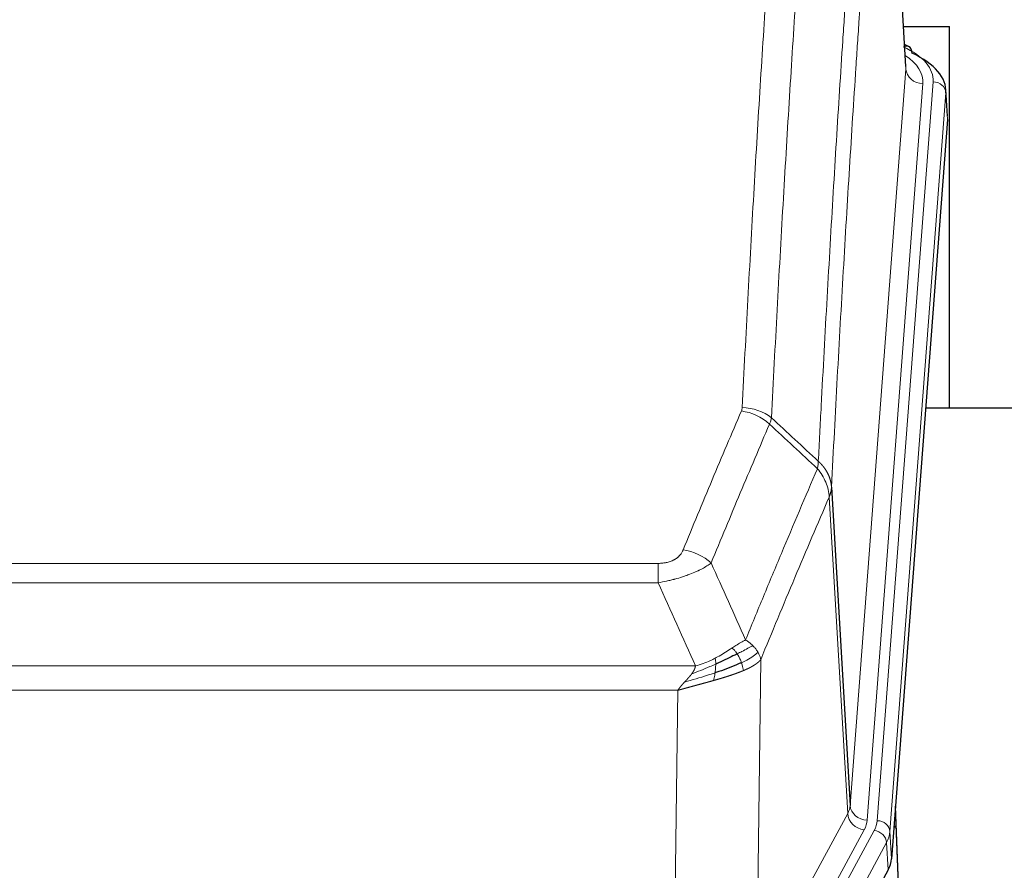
# Model space of a CAD drawing. Header units: inches. Extents: x 0 to 23760, y -13 to 16800.
# Tile 264 of 270: x 20177 to 20408, y 13908 to 14108. Entities that reach past the tile are written whole.
import ezdxf

# ---------------------------------------------------------------- set-up
doc = ezdxf.new("R2010")
doc.units = ezdxf.units.IN
doc.layers.add('1', color=7, linetype='Continuous', true_color=0xffffff)

msp = doc.modelspace()

# ---------------------------------------------------------------- linework, layer by layer
at = {"layer": '1', "color": 2, "linetype": 'Continuous', "lineweight": 25}
for p, q in [((20384.534, 14097.061), (20379.153, 14185.851)), ((20383.912, 14106.456), (20394.766, 14106.456)), ((20394.766, 14016.881), (20394.766, 14106.456)), ((20385.166, 14101.768), (20384.222, 14102.204)), ((20394.294, 14085.428), (20393.913, 14091.71)), ((20394.288, 14084.645), (20381.17, 13911.191)), ((20467.106, 14016.88), (20389.163, 14016.88)), ((20367.087, 13998.389), (20371.463, 13923.713)), ((20385.864, 13822.934), (20382.107, 13923.572)), ((20382.187, 13919.179), (20385.875, 13820.397)), ((20380.386, 13908.614), (20358.131, 13867.399))]:
    msp.add_line(p, q, dxfattribs=at)
at = {"layer": '1', "color": 110, "linetype": 'Continuous', "lineweight": 13}
for p, q in [((20384.53, 14096.486), (20379.282, 14183.075)), ((20371.463, 13923.713), (20384.53, 14096.486)), ((20377.803, 13920.134), (20390.913, 14093.494)), ((20388.522, 14093.059), (20375.455, 13920.286)), ((20393.907, 14090.924), (20380.797, 13917.564)), ((20394.288, 14084.645), (20393.907, 14090.924)), ((20370.882, 13921.803), (20366.53, 13996.055)), ((20121.095, 13980.508), (20326.437, 13980.508)), ((20326.437, 13975.945), (20326.437, 13980.508)), ((20326.437, 13975.945), (20121.095, 13975.945)), ((20350.488, 13957.911), (20349.53, 13882.26)), ((20112.363, 13956.465), (20335.169, 13956.465)), ((20331.056, 13950.721), (20116.476, 13950.721)), ((20330.087, 13874.225), (20331.056, 13950.721)), ((20349.53, 13882.26), (20370.882, 13921.803)), ((20353.406, 13878.452), (20374.758, 13917.995)), ((20354.931, 13876.777), (20377.105, 13917.843)), ((20380.797, 13917.564), (20381.17, 13911.191)), ((20380.012, 13914.986), (20357.838, 13873.921)), ((20380.386, 13908.614), (20380.012, 13914.986))]:
    msp.add_line(p, q, dxfattribs=at)
for centre, major_axis, ratio, start_param, end_param in [((20366.894, 14093.868), (24.034, 0.016), 0.461198, 6.2480186, 7.0671317), ((20383.908, 14099.044), (1.258, 2.724), 0.6272114, 6.2831797, 6.7581181), ((20364.502, 14093.433), (24.034, 0.016), 0.461198, 6.2480186, 6.8801307), ((20388.522, 14096.607), (3.989, -0.302), 0.8864705, 3.2608937, 4.7793301), ((20390.913, 14090.833), (2.991, -0.226), 0.8864705, 0.119301, 1.6377375), ((20345.945, 14007.968), (-9.188, 3.948), 0.8056434, 4.2999866, 5.045624), ((20346.133, 14008.76), (-9.987, 0.512), 0.8285973, 3.9974013, 4.7548106), ((20332.284, 13975.506), (9.245, -3.812), 0.7933159, 1.14397, 1.886928), ((20351.437, 13924.224), (-20.038, 0.241), 0.4621297, 2.903225, 3.1123764), ((20375.455, 13923.834), (3.989, -0.302), 0.8864705, 3.2608937, 4.7793301), ((20382.187, 13917.026), (-0.214, 6.443), 0.0117452, 5.0526437, 5.774114), ((20374.758, 13921.543), (3.52, -1.9), 0.8606628, 3.6289862, 5.1474227), ((20351.437, 13920.676), (-24.033, 0.005), 0.4611335, 2.8976848, 3.1068362), ((20353.784, 13920.524), (-24.033, 0.005), 0.4611335, 2.8976848, 3.1068362), ((20377.803, 13917.473), (2.991, -0.226), 0.8864705, 0.119301, 1.6377375), ((20379.188, 13919.088), (2.998, 0.112), 0.4302668, 5.7021495, 6.2671208), ((20377.105, 13915.181), (2.64, -1.425), 0.8606628, 0.4873936, 2.00583), ((20353.784, 13917.863), (27.028, 0.171), 0.4605352, 6.0362132, 6.2453646)]:
    msp.add_ellipse(centre, major_axis=major_axis, ratio=ratio, start_param=start_param, end_param=end_param, dxfattribs=at)
at = {"layer": '1', "color": 2, "linetype": 'Continuous', "lineweight": 25}
for centre, major_axis, ratio, start_param, end_param in [((20383.908, 14099.044), (1.258, 2.724), 0.6272114, 5.3993548, 6.2831797), ((20366.894, 14091.207), (27.03, 0.194), 0.4633579, 6.2451225, 7.0642357), ((20354.15, 13911.63), (-27.037, 0.006), 0.4611335, 2.8976848, 3.1068362)]:
    msp.add_ellipse(centre, major_axis=major_axis, ratio=ratio, start_param=start_param, end_param=end_param, dxfattribs=at)
at = {"layer": '1', "color": 110, "linetype": 'Continuous', "lineweight": 13}
for points, knots in [([(20346.133, 14017.049), (20346.571, 14025.628), (20347.461, 14042.547), (20348.382, 14058.989), (20349.084, 14071.142), (20349.32, 14075.163), (20349.795, 14083.146), (20350.035, 14087.107), (20350.761, 14098.902), (20351.252, 14106.644), (20351.875, 14116.168), (20352, 14118.066), (20352.252, 14121.844), (20352.63, 14127.488), (20353.013, 14133.063), (20353.783, 14144.117), (20354.826, 14158.606), (20356.433, 14179.591), (20357.534, 14193.081), (20358.091, 14199.701)], [0, 0, 0, 0, 0.125, 0.25, 0.25, 0.3125, 0.3125, 0.375, 0.375, 0.5, 0.5, 0.53125, 0.53125, 0.5625, 0.625, 0.625, 0.75, 0.875, 1, 1, 1, 1]), ([(20364.975, 14197.111), (20364.416, 14190.499), (20363.314, 14177.024), (20361.705, 14156.064), (20360.661, 14141.592), (20359.889, 14130.55), (20359.506, 14124.982), (20359.127, 14119.345), (20358.876, 14115.57), (20358.75, 14113.676), (20358.126, 14104.162), (20357.634, 14096.43), (20356.908, 14084.648), (20356.668, 14080.691), (20356.191, 14072.718), (20355.955, 14068.702), (20355.252, 14056.563), (20354.33, 14040.14), (20353.439, 14023.242), (20353, 14014.673)], [0, 0, 0, 0, 0.125, 0.25, 0.375, 0.375, 0.4375, 0.46875, 0.46875, 0.5, 0.5, 0.625, 0.625, 0.6875, 0.6875, 0.75, 0.75, 0.875, 1, 1, 1, 1]), ([(20363.997, 14004.451), (20364.053, 14005.541), (20364.109, 14006.629), (20364.221, 14008.802), (20364.389, 14012.055), (20364.785, 14019.605), (20365.129, 14026.007), (20365.822, 14038.717), (20366.762, 14055.414), (20368.22, 14079.716), (20369.225, 14095.42), (20369.799, 14104.114), (20369.863, 14105.078), (20369.991, 14107.002), (20370.183, 14109.882), (20370.635, 14116.561), (20371.026, 14122.213), (20371.355, 14126.884), (20371.42, 14127.816), (20371.552, 14129.676), (20371.751, 14132.46), (20372.216, 14138.914), (20372.619, 14144.372), (20373.43, 14155.191), (20374.527, 14169.356), (20375.655, 14183), (20376.226, 14189.691)], [0, 0, 0, 0, 0.015625, 0.015625, 0.03125, 0.0625, 0.125, 0.125, 0.25, 0.375, 0.5, 0.5, 0.515625, 0.515625, 0.53125, 0.5625, 0.625, 0.625, 0.640625, 0.640625, 0.65625, 0.6875, 0.75, 0.75, 0.875, 1, 1, 1, 1]), ([(20379.282, 14183.075), (20378.712, 14176.402), (20377.587, 14162.796), (20376.493, 14148.672), (20375.684, 14137.884), (20375.282, 14132.441), (20374.818, 14126.006), (20374.621, 14123.23), (20374.489, 14121.375), (20374.424, 14120.446), (20374.096, 14115.789), (20373.705, 14110.153), (20373.255, 14103.495), (20373.063, 14100.623), (20372.936, 14098.705), (20372.872, 14097.743), (20372.3, 14089.075), (20371.298, 14073.418), (20369.844, 14049.192), (20368.437, 14024.224), (20367.531, 14007.083), (20367.087, 13998.389)], [0, 0, 0, 0, 0.125, 0.25, 0.25, 0.3125, 0.34375, 0.359375, 0.359375, 0.375, 0.375, 0.4375, 0.46875, 0.484375, 0.484375, 0.5, 0.5, 0.625, 0.75, 0.875, 1, 1, 1, 1]), ([(20332.284, 13983.662), (20333.418, 13986.424), (20334.553, 13989.174), (20336.826, 13994.651), (20337.963, 13997.379), (20341.379, 14005.527), (20343.66, 14010.914), (20345.945, 14016.254)], [0, 0, 0, 0, 0.25, 0.25, 0.5, 0.5, 1, 1, 1, 1]), ([(20346.133, 14017.049), (20346.126, 14016.915), (20346.107, 14016.782), (20346.045, 14016.517), (20346.001, 14016.385), (20345.945, 14016.254)], [0, 0, 0, 0, 0.5, 0.5, 1, 1, 1, 1]), ([(20352.542, 14013.168), (20350.253, 14007.831), (20347.97, 14002.45), (20344.55, 13994.309), (20343.411, 13991.584), (20341.136, 13986.111), (20340, 13983.363), (20338.864, 13980.605)], [0, 0, 0, 0, 0.5, 0.5, 0.75, 0.75, 1, 1, 1, 1]), ([(20363.997, 14004.451), (20363.976, 14004.187), (20363.961, 14003.9), (20363.903, 14003.31), (20363.86, 14003.008), (20363.785, 14002.714)], [0, 0, 0, 0, 0.5, 0.5, 1, 1, 1, 1]), ([(20363.997, 14004.451), (20364.01, 14004.439), (20364.035, 14004.417), (20364.073, 14004.382), (20364.111, 14004.347), (20364.15, 14004.312), (20364.188, 14004.276), (20364.226, 14004.24), (20364.265, 14004.203), (20364.303, 14004.166), (20364.342, 14004.128), (20364.381, 14004.09), (20364.42, 14004.051), (20364.459, 14004.012), (20364.498, 14003.972), (20364.537, 14003.932), (20364.576, 14003.892), (20364.615, 14003.85), (20364.654, 14003.809), (20364.693, 14003.767), (20364.733, 14003.724), (20364.772, 14003.681), (20364.811, 14003.638), (20364.85, 14003.594), (20364.89, 14003.549), (20364.929, 14003.504), (20364.968, 14003.458), (20365.007, 14003.412), (20365.046, 14003.366), (20365.085, 14003.318), (20365.124, 14003.271), (20365.163, 14003.222), (20365.202, 14003.174), (20365.24, 14003.124), (20365.279, 14003.075), (20365.317, 14003.024), (20365.356, 14002.973), (20365.394, 14002.922), (20365.432, 14002.87), (20365.47, 14002.818), (20365.508, 14002.765), (20365.546, 14002.711), (20365.583, 14002.657), (20365.62, 14002.602), (20365.658, 14002.547), (20365.694, 14002.491), (20365.731, 14002.435), (20365.768, 14002.378), (20365.804, 14002.32), (20365.84, 14002.262), (20365.875, 14002.204), (20365.911, 14002.144), (20365.946, 14002.085), (20365.981, 14002.025), (20366.016, 14001.964), (20366.05, 14001.902), (20366.084, 14001.84), (20366.117, 14001.778), (20366.151, 14001.715), (20366.186, 14001.647), (20366.223, 14001.574), (20366.261, 14001.496), (20366.299, 14001.418), (20366.335, 14001.339), (20366.371, 14001.261), (20366.406, 14001.182), (20366.441, 14001.103), (20366.474, 14001.023), (20366.507, 14000.944), (20366.538, 14000.864), (20366.569, 14000.784), (20366.599, 14000.703), (20366.628, 14000.623), (20366.657, 14000.542), (20366.684, 14000.461), (20366.711, 14000.38), (20366.737, 14000.298), (20366.761, 14000.217), (20366.785, 14000.135), (20366.809, 14000.053), (20366.831, 13999.971), (20366.852, 13999.889), (20366.873, 13999.806), (20366.892, 13999.724), (20366.911, 13999.641), (20366.929, 13999.558), (20366.946, 13999.475), (20366.962, 13999.392), (20366.978, 13999.309), (20366.992, 13999.226), (20367.005, 13999.143), (20367.018, 13999.059), (20367.03, 13998.976), (20367.041, 13998.892), (20367.051, 13998.808), (20367.06, 13998.725), (20367.068, 13998.641), (20367.075, 13998.557), (20367.081, 13998.473), (20367.085, 13998.417), (20367.087, 13998.389)], [0, 0, 0, 0, 0.0069372, 0.0139334, 0.0209887, 0.028103, 0.0352764, 0.0425088, 0.0498003, 0.0571509, 0.0645605, 0.0720292, 0.0795569, 0.0871437, 0.0947896, 0.1024945, 0.1102584, 0.1180815, 0.1259636, 0.1339048, 0.141905, 0.1499643, 0.1580827, 0.1662601, 0.1744966, 0.1827922, 0.1911468, 0.1995605, 0.2080333, 0.2165651, 0.225156, 0.233806, 0.2425151, 0.2512832, 0.2601104, 0.2689967, 0.277942, 0.2869465, 0.29601, 0.3051325, 0.3143142, 0.3235549, 0.3328547, 0.3422136, 0.3516315, 0.3611085, 0.3706446, 0.3802398, 0.3898941, 0.3996074, 0.4093798, 0.4192113, 0.4291019, 0.4390515, 0.4490602, 0.459128, 0.4692549, 0.4794409, 0.4896859, 0.4999901, 0.5124905, 0.524991, 0.5374914, 0.5499918, 0.5624922, 0.5749926, 0.587493, 0.5999934, 0.6124937, 0.6249941, 0.6374944, 0.6499948, 0.6624951, 0.6749954, 0.6874957, 0.699996, 0.7124963, 0.7249966, 0.7374968, 0.7499971, 0.7624973, 0.7749976, 0.7874978, 0.799998, 0.8124982, 0.8249984, 0.8374986, 0.8499988, 0.8624989, 0.8749991, 0.8874992, 0.8999993, 0.9124995, 0.9249996, 0.9374997, 0.9499998, 0.9624998, 0.9749999, 0.9875, 1, 1, 1, 1]), ([(20346.931, 13962.557), (20348.329, 13965.972), (20349.729, 13969.369), (20352.531, 13976.131), (20353.934, 13979.495), (20358.147, 13989.534), (20360.963, 13996.158), (20363.785, 14002.714)], [0, 0, 0, 0, 0.25, 0.25, 0.5, 0.5, 1, 1, 1, 1]), ([(20363.785, 14002.714), (20364.194, 14002.231), (20364.567, 14001.72), (20365.225, 14000.656), (20365.511, 14000.103), (20365.982, 13998.972), (20366.168, 13998.393), (20366.431, 13997.226), (20366.509, 13996.639), (20366.53, 13996.055)], [0, 0, 0, 0, 0.25, 0.25, 0.5, 0.5, 0.75, 0.75, 1, 1, 1, 1]), ([(20367.087, 13998.389), (20367.086, 13998.382), (20367.085, 13998.356), (20367.081, 13998.299), (20367.075, 13998.208), (20367.063, 13998.081), (20367.044, 13997.919), (20367.016, 13997.722), (20366.974, 13997.489), (20366.93, 13997.29), (20366.891, 13997.136), (20366.866, 13997.04), (20366.84, 13996.947), (20366.813, 13996.855), (20366.786, 13996.765), (20366.758, 13996.678), (20366.73, 13996.593), (20366.701, 13996.51), (20366.673, 13996.429), (20366.644, 13996.35), (20366.616, 13996.273), (20366.587, 13996.199), (20366.559, 13996.127), (20366.54, 13996.079), (20366.53, 13996.055)], [0, 0, 0, 0, 0.0092499, 0.0337179, 0.073404, 0.128308, 0.1984299, 0.2837694, 0.3843264, 0.5001005, 0.5424888, 0.5838484, 0.6241794, 0.6634821, 0.7017567, 0.7390032, 0.7752221, 0.8104134, 0.8445775, 0.8777146, 0.909825, 0.9409091, 0.9709673, 1, 1, 1, 1]), ([(20366.53, 13996.055), (20363.845, 13989.823), (20361.165, 13983.528), (20357.154, 13973.991), (20355.819, 13970.797), (20353.151, 13964.377), (20351.819, 13961.152), (20350.488, 13957.911)], [0, 0, 0, 0, 0.5, 0.5, 0.75, 0.75, 1, 1, 1, 1]), ([(20332.284, 13983.662), (20332.263, 13983.611), (20332.241, 13983.56), (20332.195, 13983.458), (20332.171, 13983.407), (20332.095, 13983.256), (20332.041, 13983.156), (20331.923, 13982.959), (20331.86, 13982.861), (20331.723, 13982.668), (20331.65, 13982.573), (20331.492, 13982.385), (20331.408, 13982.292), (20331.273, 13982.156), (20331.227, 13982.111), (20331.13, 13982.021), (20331.08, 13981.977), (20330.927, 13981.846), (20330.819, 13981.761), (20330.591, 13981.598), (20330.471, 13981.52), (20330.281, 13981.406), (20330.184, 13981.351), (20330.083, 13981.298), (20330.015, 13981.263), (20329.98, 13981.245), (20329.806, 13981.16), (20329.662, 13981.096), (20329.215, 13980.919), (20328.898, 13980.82), (20328.478, 13980.72), (20328.392, 13980.702), (20328.219, 13980.667), (20328.133, 13980.651), (20327.871, 13980.607), (20327.695, 13980.583), (20327.34, 13980.545), (20327.161, 13980.531), (20326.801, 13980.513), (20326.62, 13980.508), (20326.437, 13980.508)], [0, 0, 0, 0, 0.03125, 0.03125, 0.0625, 0.0625, 0.125, 0.125, 0.1875, 0.1875, 0.25, 0.25, 0.3125, 0.3125, 0.34375, 0.34375, 0.375, 0.375, 0.4375, 0.4375, 0.5, 0.5, 0.53125, 0.546875, 0.546875, 0.5625, 0.5625, 0.625, 0.625, 0.75, 0.75, 0.78125, 0.78125, 0.8125, 0.8125, 0.875, 0.875, 0.9375, 0.9375, 1, 1, 1, 1]), ([(20338.864, 13980.605), (20338.567, 13980.372), (20338.24, 13980.141), (20337.527, 13979.683), (20337.141, 13979.457), (20336.512, 13979.12), (20336.241, 13978.981), (20335.955, 13978.842), (20335.84, 13978.787), (20335.782, 13978.759), (20335.607, 13978.677), (20335.488, 13978.622), (20334.886, 13978.351), (20334.376, 13978.14), (20333.704, 13977.885), (20333.568, 13977.834), (20333.361, 13977.759), (20333.291, 13977.734), (20333.152, 13977.684), (20333.082, 13977.659), (20332.729, 13977.536), (20332.442, 13977.44), (20331.566, 13977.159), (20330.962, 13976.981), (20330.258, 13976.792), (20330.179, 13976.771), (20330.022, 13976.73), (20329.943, 13976.709), (20329.705, 13976.648), (20329.545, 13976.608), (20329.066, 13976.491), (20328.743, 13976.416), (20327.768, 13976.199), (20327.107, 13976.066), (20326.437, 13975.945)], [0, 0, 0, 0, 0.125, 0.125, 0.25, 0.25, 0.3125, 0.328125, 0.328125, 0.34375, 0.34375, 0.375, 0.375, 0.5, 0.5, 0.53125, 0.53125, 0.546875, 0.546875, 0.5625, 0.5625, 0.625, 0.625, 0.75, 0.75, 0.765625, 0.765625, 0.78125, 0.78125, 0.8125, 0.8125, 0.875, 0.875, 1, 1, 1, 1]), ([(20346.931, 13962.557), (20346.238, 13962.229), (20345.472, 13961.764), (20344.345, 13961.043), (20344.055, 13960.855), (20343.756, 13960.661)], [0, 0, 0, 0, 0.75, 0.75, 1, 1, 1, 1]), ([(20348.638, 13961.212), (20348.516, 13961.336), (20348.388, 13961.457), (20348.055, 13961.753), (20347.844, 13961.924), (20347.403, 13962.252), (20347.172, 13962.408), (20346.931, 13962.557)], [0, 0, 0, 0, 0.25, 0.25, 0.625, 0.625, 1, 1, 1, 1]), ([(20343.756, 13960.661), (20343.606, 13960.564), (20343.455, 13960.466), (20342.841, 13960.069), (20342.361, 13959.762), (20341.367, 13959.148), (20340.852, 13958.841), (20340.145, 13958.447), (20339.967, 13958.349), (20339.787, 13958.253)], [0, 0, 0, 0, 0.125, 0.125, 0.5, 0.5, 0.875, 0.875, 1, 1, 1, 1]), ([(20344.98, 13959.281), (20344.882, 13959.436), (20344.78, 13959.584), (20344.523, 13959.928), (20344.366, 13960.112), (20344.055, 13960.428), (20343.902, 13960.559), (20343.756, 13960.661)], [0, 0, 0, 0, 0.25, 0.25, 0.625, 0.625, 1, 1, 1, 1]), ([(20348.638, 13961.212), (20347.94, 13960.829), (20347.069, 13960.357), (20345.708, 13959.651), (20345.352, 13959.469), (20344.98, 13959.281)], [0, 0, 0, 0, 0.75, 0.75, 1, 1, 1, 1]), ([(20349.849, 13959.624), (20349.236, 13959.04), (20348.341, 13958.431), (20346.811, 13957.616), (20346.401, 13957.412), (20345.966, 13957.208)], [0, 0, 0, 0, 0.75, 0.75, 1, 1, 1, 1]), ([(20349.849, 13959.624), (20349.81, 13959.693), (20349.769, 13959.763), (20349.602, 13960.039), (20349.463, 13960.242), (20349.159, 13960.64), (20348.995, 13960.835), (20348.76, 13961.088), (20348.7, 13961.15), (20348.638, 13961.212)], [0, 0, 0, 0, 0.125, 0.125, 0.5, 0.5, 0.875, 0.875, 1, 1, 1, 1]), ([(20350.488, 13957.911), (20350.404, 13958.344), (20350.262, 13958.778), (20349.999, 13959.344), (20349.927, 13959.484), (20349.849, 13959.624)], [0, 0, 0, 0, 0.75, 0.75, 1, 1, 1, 1]), ([(20339.787, 13958.253), (20339.426, 13958.062), (20339.059, 13957.876), (20337.565, 13957.173), (20336.389, 13956.731), (20335.169, 13956.465)], [0, 0, 0, 0, 0.25, 0.25, 1, 1, 1, 1]), ([(20339.937, 13956.884), (20339.938, 13957.039), (20339.937, 13957.187), (20339.923, 13957.53), (20339.907, 13957.714), (20339.859, 13958.027), (20339.827, 13958.156), (20339.787, 13958.253)], [0, 0, 0, 0, 0.25, 0.25, 0.625, 0.625, 1, 1, 1, 1]), ([(20345.966, 13957.208), (20345.935, 13957.296), (20345.903, 13957.385), (20345.768, 13957.743), (20345.655, 13958.013), (20345.406, 13958.542), (20345.27, 13958.8), (20345.078, 13959.124), (20345.03, 13959.204), (20344.98, 13959.281)], [0, 0, 0, 0, 0.125, 0.125, 0.5, 0.5, 0.875, 0.875, 1, 1, 1, 1]), ([(20346.456, 13955.362), (20346.385, 13955.723), (20346.285, 13956.182), (20346.084, 13956.857), (20346.028, 13957.031), (20345.966, 13957.208)], [0, 0, 0, 0, 0.75, 0.75, 1, 1, 1, 1]), ([(20350.488, 13957.911), (20350.482, 13957.904), (20350.47, 13957.889), (20350.452, 13957.868), (20350.434, 13957.846), (20350.415, 13957.825), (20350.397, 13957.804), (20350.378, 13957.783), (20350.359, 13957.762), (20350.34, 13957.741), (20350.321, 13957.72), (20350.301, 13957.699), (20350.282, 13957.678), (20350.262, 13957.658), (20350.242, 13957.637), (20350.222, 13957.617), (20350.202, 13957.596), (20350.181, 13957.576), (20350.161, 13957.556), (20350.14, 13957.536), (20350.119, 13957.516), (20350.098, 13957.496), (20350.077, 13957.476), (20350.056, 13957.456), (20350.035, 13957.436), (20350.013, 13957.417), (20349.991, 13957.397), (20349.97, 13957.378), (20349.948, 13957.359), (20349.926, 13957.339), (20349.904, 13957.32), (20349.882, 13957.301), (20349.859, 13957.282), (20349.837, 13957.263), (20349.814, 13957.244), (20349.792, 13957.226), (20349.769, 13957.207), (20349.746, 13957.188), (20349.723, 13957.17), (20349.7, 13957.151), (20349.677, 13957.133), (20349.654, 13957.115), (20349.63, 13957.097), (20349.607, 13957.079), (20349.584, 13957.061), (20349.56, 13957.043), (20349.536, 13957.025), (20349.513, 13957.007), (20349.489, 13956.99), (20349.465, 13956.972), (20349.441, 13956.955), (20349.417, 13956.937), (20349.393, 13956.92), (20349.369, 13956.903), (20349.345, 13956.886), (20349.321, 13956.869), (20349.296, 13956.852), (20349.272, 13956.835), (20349.247, 13956.818), (20349.223, 13956.801), (20349.199, 13956.785), (20349.174, 13956.768), (20349.149, 13956.752), (20349.125, 13956.735), (20349.1, 13956.719), (20349.075, 13956.703), (20349.051, 13956.687), (20349.026, 13956.671), (20349.001, 13956.655), (20348.976, 13956.639), (20348.951, 13956.623), (20348.926, 13956.607), (20348.901, 13956.592), (20348.876, 13956.576), (20348.851, 13956.561), (20348.826, 13956.545), (20348.801, 13956.53), (20348.776, 13956.515), (20348.751, 13956.499), (20348.726, 13956.484), (20348.701, 13956.469), (20348.676, 13956.454), (20348.651, 13956.44), (20348.626, 13956.425), (20348.601, 13956.41), (20348.576, 13956.396), (20348.551, 13956.381), (20348.526, 13956.367), (20348.501, 13956.352), (20348.476, 13956.338), (20348.451, 13956.324), (20348.425, 13956.31), (20348.4, 13956.296), (20348.375, 13956.282), (20348.35, 13956.268), (20348.325, 13956.254), (20348.3, 13956.24), (20348.276, 13956.226), (20348.251, 13956.213), (20348.226, 13956.199), (20348.201, 13956.186), (20348.176, 13956.173), (20348.151, 13956.159), (20348.126, 13956.146), (20348.102, 13956.133), (20348.077, 13956.12), (20348.052, 13956.107), (20348.028, 13956.094), (20348.003, 13956.081), (20347.978, 13956.069), (20347.954, 13956.056), (20347.929, 13956.043), (20347.905, 13956.031), (20347.881, 13956.018), (20347.856, 13956.006), (20347.832, 13955.994), (20347.808, 13955.981), (20347.783, 13955.969), (20347.759, 13955.957), (20347.735, 13955.945), (20347.711, 13955.933), (20347.687, 13955.921), (20347.663, 13955.91), (20347.639, 13955.898), (20347.616, 13955.886), (20347.592, 13955.875), (20347.568, 13955.863), (20347.545, 13955.852), (20347.521, 13955.841), (20347.498, 13955.829), (20347.474, 13955.818), (20347.451, 13955.807), (20347.428, 13955.796), (20347.405, 13955.785), (20347.381, 13955.774), (20347.358, 13955.763), (20347.335, 13955.752), (20347.313, 13955.742), (20347.29, 13955.731), (20347.267, 13955.721), (20347.244, 13955.71), (20347.222, 13955.7), (20347.199, 13955.689), (20347.177, 13955.679), (20347.155, 13955.669), (20347.133, 13955.659), (20347.11, 13955.649), (20347.088, 13955.639), (20347.066, 13955.629), (20347.045, 13955.619), (20347.023, 13955.609), (20347.001, 13955.599), (20346.98, 13955.59), (20346.958, 13955.58), (20346.937, 13955.571), (20346.916, 13955.561), (20346.894, 13955.552), (20346.873, 13955.543), (20346.852, 13955.533), (20346.832, 13955.524), (20346.811, 13955.515), (20346.79, 13955.506), (20346.77, 13955.497), (20346.749, 13955.488), (20346.729, 13955.479), (20346.709, 13955.471), (20346.689, 13955.462), (20346.669, 13955.453), (20346.649, 13955.445), (20346.629, 13955.436), (20346.609, 13955.428), (20346.59, 13955.419), (20346.57, 13955.411), (20346.551, 13955.403), (20346.532, 13955.395), (20346.513, 13955.386), (20346.494, 13955.378), (20346.475, 13955.37), (20346.462, 13955.365), (20346.456, 13955.362)], [0, 0, 0, 0, 0.0080212, 0.0160154, 0.0239827, 0.0319231, 0.0398365, 0.0477229, 0.0555824, 0.0634149, 0.0712205, 0.0789992, 0.0867509, 0.0944756, 0.1021734, 0.1098443, 0.1174881, 0.1251051, 0.1326951, 0.1402581, 0.1477942, 0.1553034, 0.1627856, 0.1702408, 0.1776691, 0.1850704, 0.1924448, 0.1997923, 0.2071128, 0.2144063, 0.2216729, 0.2289126, 0.2361253, 0.243311, 0.2504698, 0.2576016, 0.2647065, 0.2717845, 0.2788355, 0.2858595, 0.2928566, 0.2998268, 0.30677, 0.3136862, 0.3205755, 0.3274379, 0.3342733, 0.3410817, 0.3478632, 0.3546178, 0.3613454, 0.3680461, 0.3747198, 0.3813665, 0.3879863, 0.3945792, 0.4011451, 0.4076841, 0.4141961, 0.4206811, 0.4271393, 0.4335704, 0.4399746, 0.4463519, 0.4527022, 0.4590256, 0.465322, 0.4715915, 0.477834, 0.4840496, 0.4902382, 0.4963999, 0.5025346, 0.5086424, 0.5147232, 0.5207771, 0.526804, 0.532804, 0.5387771, 0.5447232, 0.5506423, 0.5565345, 0.5623997, 0.568238, 0.5740494, 0.5798338, 0.5855912, 0.5913217, 0.5970253, 0.6027019, 0.6083515, 0.6139742, 0.61957, 0.6251388, 0.6306807, 0.6361956, 0.6416836, 0.6471446, 0.6525787, 0.6579858, 0.663366, 0.6687192, 0.6740455, 0.6793448, 0.6846172, 0.6898627, 0.6950812, 0.7002727, 0.7054373, 0.710575, 0.7156857, 0.7207694, 0.7258262, 0.7308561, 0.735859, 0.740835, 0.745784, 0.7507061, 0.7556012, 0.7604694, 0.7653107, 0.7701249, 0.7749123, 0.7796727, 0.7844061, 0.7891127, 0.7937922, 0.7984448, 0.8030705, 0.8076692, 0.812241, 0.8167858, 0.8213037, 0.8257947, 0.8302587, 0.8346957, 0.8391058, 0.843489, 0.8478452, 0.8521745, 0.8564768, 0.8607522, 0.8650006, 0.8692221, 0.8734166, 0.8775842, 0.8817249, 0.8858386, 0.8899254, 0.8939852, 0.8980181, 0.902024, 0.906003, 0.909955, 0.9138802, 0.9177783, 0.9216495, 0.9254938, 0.9293111, 0.9331015, 0.936865, 0.9406015, 0.944311, 0.9479937, 0.9516493, 0.9552781, 0.9588799, 0.9624547, 0.9660026, 0.9695236, 0.9730176, 0.9764847, 0.9799249, 0.9833381, 0.9867243, 0.9900837, 0.993416, 0.9967215, 1, 1, 1, 1]), ([(20339.937, 13956.884), (20339.479, 13956.68), (20339.015, 13956.476), (20337.145, 13955.672), (20335.708, 13955.089), (20334.298, 13954.566)], [0, 0, 0, 0, 0.25, 0.25, 1, 1, 1, 1]), ([(20334.298, 13954.566), (20334.306, 13954.577), (20334.322, 13954.598), (20334.345, 13954.63), (20334.369, 13954.662), (20334.392, 13954.694), (20334.414, 13954.725), (20334.437, 13954.757), (20334.459, 13954.788), (20334.48, 13954.82), (20334.502, 13954.851), (20334.523, 13954.882), (20334.543, 13954.913), (20334.564, 13954.944), (20334.584, 13954.975), (20334.603, 13955.006), (20334.623, 13955.036), (20334.642, 13955.067), (20334.66, 13955.097), (20334.678, 13955.128), (20334.696, 13955.158), (20334.714, 13955.188), (20334.731, 13955.218), (20334.748, 13955.248), (20334.765, 13955.278), (20334.782, 13955.308), (20334.798, 13955.337), (20334.813, 13955.367), (20334.829, 13955.396), (20334.844, 13955.426), (20334.858, 13955.455), (20334.873, 13955.484), (20334.887, 13955.513), (20334.9, 13955.542), (20334.914, 13955.571), (20334.927, 13955.6), (20334.939, 13955.628), (20334.952, 13955.657), (20334.964, 13955.685), (20334.976, 13955.714), (20334.987, 13955.742), (20334.998, 13955.77), (20335.009, 13955.798), (20335.019, 13955.826), (20335.029, 13955.854), (20335.039, 13955.881), (20335.048, 13955.909), (20335.057, 13955.936), (20335.066, 13955.964), (20335.074, 13955.991), (20335.082, 13956.018), (20335.09, 13956.045), (20335.098, 13956.072), (20335.105, 13956.099), (20335.111, 13956.126), (20335.118, 13956.153), (20335.124, 13956.179), (20335.13, 13956.206), (20335.135, 13956.232), (20335.14, 13956.258), (20335.145, 13956.285), (20335.149, 13956.311), (20335.153, 13956.337), (20335.157, 13956.363), (20335.16, 13956.388), (20335.164, 13956.414), (20335.166, 13956.44), (20335.168, 13956.457), (20335.169, 13956.465)], [0, 0, 0, 0, 0.0185022, 0.0368847, 0.0551481, 0.073293, 0.0913199, 0.1092294, 0.1270222, 0.1446988, 0.1622598, 0.1797059, 0.1970378, 0.2142561, 0.2313614, 0.2483544, 0.265236, 0.2820066, 0.2986672, 0.3152184, 0.331661, 0.3479958, 0.3642235, 0.380345, 0.3963611, 0.4122725, 0.4280803, 0.4437851, 0.459388, 0.4748898, 0.4902915, 0.5055939, 0.5207981, 0.535905, 0.5509156, 0.565831, 0.5806521, 0.5953801, 0.6100159, 0.6245607, 0.6390157, 0.6533819, 0.6676604, 0.6818526, 0.6959596, 0.7099825, 0.7239227, 0.7377815, 0.75156, 0.7652597, 0.7788818, 0.7924277, 0.8058989, 0.8192966, 0.8326224, 0.8458776, 0.8590638, 0.8721825, 0.8852351, 0.8982233, 0.9111485, 0.9240124, 0.9368166, 0.9495628, 0.9622525, 0.9748874, 0.9874694, 1, 1, 1, 1]), ([(20346.456, 13955.362), (20346.441, 13955.356), (20346.412, 13955.344), (20346.368, 13955.325), (20346.324, 13955.307), (20346.279, 13955.288), (20346.235, 13955.27), (20346.19, 13955.251), (20346.145, 13955.233), (20346.1, 13955.215), (20346.055, 13955.196), (20346.01, 13955.178), (20345.965, 13955.16), (20345.92, 13955.142), (20345.875, 13955.124), (20345.829, 13955.105), (20345.784, 13955.087), (20345.738, 13955.069), (20345.692, 13955.051), (20345.647, 13955.033), (20345.601, 13955.016), (20345.555, 13954.998), (20345.509, 13954.98), (20345.463, 13954.962), (20345.416, 13954.944), (20345.37, 13954.927), (20345.324, 13954.909), (20345.277, 13954.891), (20345.231, 13954.874), (20345.184, 13954.856), (20345.137, 13954.839), (20345.091, 13954.821), (20345.044, 13954.804), (20344.997, 13954.786), (20344.95, 13954.769), (20344.903, 13954.752), (20344.856, 13954.734), (20344.808, 13954.717), (20344.761, 13954.7), (20344.714, 13954.683), (20344.666, 13954.666), (20344.619, 13954.649), (20344.572, 13954.632), (20344.524, 13954.615), (20344.476, 13954.598), (20344.429, 13954.581), (20344.381, 13954.564), (20344.333, 13954.547), (20344.285, 13954.53), (20344.237, 13954.513), (20344.189, 13954.496), (20344.141, 13954.48), (20344.093, 13954.463), (20344.045, 13954.446), (20343.997, 13954.43), (20343.949, 13954.413), (20343.901, 13954.397), (20343.852, 13954.38), (20343.804, 13954.364), (20343.756, 13954.347), (20343.707, 13954.331), (20343.659, 13954.315), (20343.61, 13954.298), (20343.562, 13954.282), (20343.513, 13954.266), (20343.465, 13954.25), (20343.416, 13954.233), (20343.367, 13954.217), (20343.319, 13954.201), (20343.27, 13954.185), (20343.221, 13954.169), (20343.172, 13954.153), (20343.123, 13954.137), (20343.075, 13954.121), (20343.026, 13954.105), (20342.977, 13954.089), (20342.928, 13954.074), (20342.879, 13954.058), (20342.83, 13954.042), (20342.781, 13954.026), (20342.732, 13954.011), (20342.683, 13953.995), (20342.634, 13953.979), (20342.585, 13953.964), (20342.536, 13953.948), (20342.487, 13953.933), (20342.438, 13953.917), (20342.389, 13953.902), (20342.339, 13953.886), (20342.29, 13953.871), (20342.241, 13953.856), (20342.192, 13953.84), (20342.143, 13953.825), (20342.094, 13953.81), (20342.045, 13953.795), (20341.995, 13953.779), (20341.946, 13953.764), (20341.897, 13953.749), (20341.848, 13953.734), (20341.799, 13953.719), (20341.749, 13953.704), (20341.7, 13953.689), (20341.651, 13953.674), (20341.602, 13953.659), (20341.553, 13953.644), (20341.504, 13953.629), (20341.454, 13953.614), (20341.405, 13953.6), (20341.356, 13953.585), (20341.307, 13953.57), (20341.258, 13953.555), (20341.209, 13953.541), (20341.16, 13953.526), (20341.11, 13953.511), (20341.061, 13953.497), (20341.012, 13953.482), (20340.963, 13953.468), (20340.914, 13953.453), (20340.865, 13953.439), (20340.816, 13953.424), (20340.767, 13953.41), (20340.718, 13953.395), (20340.669, 13953.381), (20340.62, 13953.367), (20340.571, 13953.352), (20340.522, 13953.338), (20340.473, 13953.324), (20340.425, 13953.31), (20340.376, 13953.295), (20340.327, 13953.281), (20340.278, 13953.267), (20340.229, 13953.253), (20340.181, 13953.239), (20340.132, 13953.225), (20340.083, 13953.211), (20340.035, 13953.197), (20339.986, 13953.183), (20339.937, 13953.169), (20339.889, 13953.155), (20339.84, 13953.141), (20339.792, 13953.127), (20339.743, 13953.113), (20339.695, 13953.099), (20339.647, 13953.086), (20339.598, 13953.072), (20339.55, 13953.058), (20339.502, 13953.044), (20339.469, 13953.035), (20339.453, 13953.031)], [0, 0, 0, 0, 0.0076941, 0.0153765, 0.0230472, 0.0307061, 0.0383534, 0.045989, 0.0536129, 0.061225, 0.0688255, 0.0764143, 0.0839914, 0.0915567, 0.0991104, 0.1066524, 0.1141827, 0.1217013, 0.1292082, 0.1367034, 0.1441869, 0.1516588, 0.1591189, 0.1665674, 0.1740041, 0.1814292, 0.1888426, 0.1962444, 0.2036344, 0.2110128, 0.2183794, 0.2257344, 0.2330778, 0.2404094, 0.2477294, 0.2550377, 0.2623343, 0.2696193, 0.2768926, 0.2841542, 0.2914041, 0.2986424, 0.305869, 0.313084, 0.3202872, 0.3274789, 0.3346588, 0.3418271, 0.3489838, 0.3561287, 0.3632621, 0.3703837, 0.3774937, 0.3845921, 0.3916788, 0.3987539, 0.4058173, 0.412869, 0.4199092, 0.4269376, 0.4339544, 0.4409596, 0.4479532, 0.454935, 0.4619053, 0.4688639, 0.4758109, 0.4827462, 0.4896699, 0.496582, 0.5034825, 0.5103713, 0.5172485, 0.524114, 0.5309679, 0.5378102, 0.5446409, 0.55146, 0.5582674, 0.5650632, 0.5718474, 0.57862, 0.5853809, 0.5921303, 0.598868, 0.6055941, 0.6123087, 0.6190116, 0.6257029, 0.6323825, 0.6390506, 0.6457071, 0.652352, 0.6589853, 0.665607, 0.672217, 0.6788155, 0.6854024, 0.6919777, 0.6985414, 0.7050935, 0.7116341, 0.718163, 0.7246804, 0.7311862, 0.7376804, 0.744163, 0.750634, 0.7570935, 0.7635413, 0.7699776, 0.7764024, 0.7828155, 0.7892171, 0.7956072, 0.8019856, 0.8083525, 0.8147079, 0.8210516, 0.8273839, 0.8337045, 0.8400136, 0.8463112, 0.8525972, 0.8588716, 0.8651345, 0.8713859, 0.8776257, 0.8838539, 0.8900706, 0.8962758, 0.9024695, 0.9086516, 0.9148221, 0.9209812, 0.9271287, 0.9332646, 0.9393891, 0.945502, 0.9516034, 0.9576933, 0.9637717, 0.9698385, 0.9758938, 0.9819376, 0.9879699, 0.9939907, 1, 1, 1, 1]), ([(20339.768, 13954.824), (20339.78, 13954.911), (20339.792, 13954.999), (20339.836, 13955.352), (20339.865, 13955.62), (20339.909, 13956.146), (20339.924, 13956.403), (20339.934, 13956.727), (20339.936, 13956.807), (20339.937, 13956.884)], [0, 0, 0, 0, 0.125, 0.125, 0.5, 0.5, 0.875, 0.875, 1, 1, 1, 1]), ([(20339.453, 13953.031), (20339.432, 13953.025), (20339.388, 13953.012), (20339.323, 13952.994), (20339.258, 13952.976), (20339.193, 13952.957), (20339.128, 13952.939), (20339.063, 13952.921), (20338.998, 13952.902), (20338.933, 13952.884), (20338.868, 13952.866), (20338.803, 13952.847), (20338.738, 13952.829), (20338.672, 13952.811), (20338.607, 13952.793), (20338.542, 13952.775), (20338.477, 13952.757), (20338.412, 13952.738), (20338.346, 13952.72), (20338.281, 13952.702), (20338.216, 13952.684), (20338.151, 13952.666), (20338.085, 13952.648), (20338.02, 13952.63), (20337.955, 13952.612), (20337.89, 13952.594), (20337.824, 13952.576), (20337.759, 13952.558), (20337.694, 13952.54), (20337.629, 13952.522), (20337.563, 13952.504), (20337.498, 13952.487), (20337.433, 13952.469), (20337.368, 13952.451), (20337.303, 13952.433), (20337.238, 13952.415), (20337.172, 13952.397), (20337.107, 13952.38), (20337.042, 13952.362), (20336.977, 13952.344), (20336.912, 13952.326), (20336.847, 13952.309), (20336.782, 13952.291), (20336.717, 13952.273), (20336.652, 13952.256), (20336.587, 13952.238), (20336.522, 13952.22), (20336.457, 13952.203), (20336.392, 13952.185), (20336.327, 13952.167), (20336.262, 13952.15), (20336.197, 13952.132), (20336.132, 13952.115), (20336.068, 13952.097), (20336.003, 13952.08), (20335.938, 13952.062), (20335.873, 13952.044), (20335.809, 13952.027), (20335.744, 13952.009), (20335.68, 13951.992), (20335.615, 13951.975), (20335.551, 13951.957), (20335.486, 13951.94), (20335.422, 13951.922), (20335.357, 13951.905), (20335.293, 13951.887), (20335.229, 13951.87), (20335.164, 13951.853), (20335.1, 13951.835), (20335.036, 13951.818), (20334.972, 13951.801), (20334.908, 13951.783), (20334.844, 13951.766), (20334.78, 13951.749), (20334.716, 13951.731), (20334.652, 13951.714), (20334.588, 13951.697), (20334.524, 13951.679), (20334.46, 13951.662), (20334.397, 13951.645), (20334.333, 13951.628), (20334.27, 13951.61), (20334.206, 13951.593), (20334.143, 13951.576), (20334.079, 13951.559), (20334.016, 13951.541), (20333.952, 13951.524), (20333.889, 13951.507), (20333.826, 13951.49), (20333.763, 13951.473), (20333.7, 13951.455), (20333.637, 13951.438), (20333.574, 13951.421), (20333.511, 13951.404), (20333.448, 13951.387), (20333.385, 13951.37), (20333.323, 13951.352), (20333.26, 13951.335), (20333.198, 13951.318), (20333.135, 13951.301), (20333.073, 13951.284), (20333.01, 13951.267), (20332.948, 13951.25), (20332.886, 13951.233), (20332.824, 13951.216), (20332.762, 13951.198), (20332.7, 13951.181), (20332.638, 13951.164), (20332.576, 13951.147), (20332.514, 13951.13), (20332.453, 13951.113), (20332.391, 13951.096), (20332.329, 13951.079), (20332.268, 13951.062), (20332.207, 13951.045), (20332.145, 13951.028), (20332.084, 13951.011), (20332.023, 13950.994), (20331.962, 13950.977), (20331.901, 13950.96), (20331.84, 13950.942), (20331.779, 13950.925), (20331.718, 13950.908), (20331.658, 13950.891), (20331.597, 13950.874), (20331.537, 13950.857), (20331.476, 13950.84), (20331.416, 13950.823), (20331.356, 13950.806), (20331.296, 13950.789), (20331.235, 13950.772), (20331.176, 13950.755), (20331.116, 13950.738), (20331.076, 13950.727), (20331.056, 13950.721)], [0, 0, 0, 0, 0.0081592, 0.0163092, 0.0244501, 0.0325819, 0.0407045, 0.0488181, 0.0569225, 0.0650178, 0.0731041, 0.0811812, 0.0892493, 0.0973083, 0.1053581, 0.113399, 0.1214307, 0.1294534, 0.137467, 0.1454716, 0.1534671, 0.1614536, 0.169431, 0.1773994, 0.1853588, 0.1933091, 0.2012504, 0.2091827, 0.217106, 0.2250203, 0.2329256, 0.2408219, 0.2487092, 0.2565875, 0.2644568, 0.2723172, 0.2801686, 0.288011, 0.2958444, 0.303669, 0.3114845, 0.3192911, 0.3270888, 0.3348775, 0.3426574, 0.3504282, 0.3581902, 0.3659433, 0.3736874, 0.3814227, 0.389149, 0.3968665, 0.4045751, 0.4122748, 0.4199656, 0.4276476, 0.4353206, 0.4429849, 0.4506403, 0.4582868, 0.4659245, 0.4735534, 0.4811734, 0.4887846, 0.496387, 0.5039805, 0.5115653, 0.5191413, 0.5267084, 0.5342668, 0.5418164, 0.5493572, 0.5568893, 0.5644125, 0.5719271, 0.5794328, 0.5869298, 0.5944181, 0.6018976, 0.6093684, 0.6168305, 0.6242839, 0.6317285, 0.6391644, 0.6465917, 0.6540102, 0.6614201, 0.6688212, 0.6762137, 0.6835975, 0.6909727, 0.6983392, 0.705697, 0.7130462, 0.7203868, 0.7277187, 0.735042, 0.7423567, 0.7496628, 0.7569603, 0.7642491, 0.7715294, 0.7788011, 0.7860642, 0.7933187, 0.8005646, 0.807802, 0.8150309, 0.8222512, 0.8294629, 0.8366661, 0.8438608, 0.851047, 0.8582246, 0.8653938, 0.8725544, 0.8797065, 0.8868502, 0.8939854, 0.9011121, 0.9082303, 0.9153401, 0.9224414, 0.9295343, 0.9366187, 0.9436947, 0.9507623, 0.9578214, 0.9648722, 0.9719145, 0.9789485, 0.985974, 0.9929912, 1, 1, 1, 1]), ([(20331.056, 13950.721), (20331.061, 13950.729), (20331.072, 13950.747), (20331.088, 13950.773), (20331.105, 13950.799), (20331.122, 13950.825), (20331.139, 13950.852), (20331.157, 13950.879), (20331.175, 13950.907), (20331.194, 13950.934), (20331.213, 13950.962), (20331.232, 13950.99), (20331.252, 13951.019), (20331.272, 13951.047), (20331.293, 13951.076), (20331.314, 13951.106), (20331.335, 13951.135), (20331.357, 13951.165), (20331.379, 13951.195), (20331.402, 13951.226), (20331.425, 13951.256), (20331.448, 13951.287), (20331.472, 13951.319), (20331.496, 13951.35), (20331.52, 13951.382), (20331.545, 13951.414), (20331.571, 13951.446), (20331.596, 13951.479), (20331.622, 13951.512), (20331.649, 13951.545), (20331.676, 13951.578), (20331.703, 13951.612), (20331.731, 13951.646), (20331.759, 13951.68), (20331.787, 13951.715), (20331.816, 13951.75), (20331.845, 13951.785), (20331.875, 13951.82), (20331.905, 13951.856), (20331.936, 13951.892), (20331.966, 13951.928), (20331.998, 13951.965), (20332.029, 13952.002), (20332.061, 13952.039), (20332.094, 13952.076), (20332.126, 13952.114), (20332.16, 13952.152), (20332.193, 13952.19), (20332.227, 13952.228), (20332.261, 13952.267), (20332.296, 13952.306), (20332.331, 13952.345), (20332.367, 13952.385), (20332.403, 13952.425), (20332.439, 13952.465), (20332.476, 13952.505), (20332.513, 13952.546), (20332.551, 13952.587), (20332.588, 13952.628), (20332.614, 13952.655), (20332.627, 13952.669)], [0, 0, 0, 0, 0.0121901, 0.0245516, 0.0370849, 0.0497905, 0.0626689, 0.0757204, 0.0889455, 0.1023447, 0.1159182, 0.1296666, 0.14359, 0.1576889, 0.1719636, 0.1864145, 0.2010418, 0.2158458, 0.2308268, 0.2459852, 0.261321, 0.2768347, 0.2925265, 0.3083966, 0.3244452, 0.3406727, 0.357079, 0.3736646, 0.3904296, 0.4073742, 0.4244986, 0.4418029, 0.4592875, 0.4769523, 0.4947976, 0.5128236, 0.5310305, 0.5494183, 0.5679872, 0.5867374, 0.605669, 0.6247822, 0.644077, 0.6635537, 0.6832123, 0.7030529, 0.7230758, 0.7432809, 0.7636685, 0.7842385, 0.8049912, 0.8259267, 0.8470449, 0.8683461, 0.8898303, 0.9114976, 0.9333482, 0.955382, 0.9775993, 1, 1, 1, 1]), ([(20339.768, 13954.824), (20339.19, 13954.633), (20338.602, 13954.445), (20336.229, 13953.703), (20334.399, 13953.173), (20332.627, 13952.669)], [0, 0, 0, 0, 0.25, 0.25, 1, 1, 1, 1]), ([(20332.627, 13952.669), (20332.641, 13952.684), (20332.669, 13952.715), (20332.711, 13952.76), (20332.751, 13952.804), (20332.791, 13952.846), (20332.829, 13952.888), (20332.866, 13952.928), (20332.903, 13952.967), (20332.938, 13953.006), (20332.972, 13953.043), (20333.005, 13953.078), (20333.037, 13953.113), (20333.069, 13953.147), (20333.098, 13953.179), (20333.127, 13953.211), (20333.155, 13953.241), (20333.182, 13953.27), (20333.208, 13953.298), (20333.233, 13953.324), (20333.256, 13953.35), (20333.279, 13953.374), (20333.301, 13953.398), (20333.321, 13953.42), (20333.34, 13953.441), (20333.359, 13953.461), (20333.376, 13953.48), (20333.392, 13953.497), (20333.408, 13953.514), (20333.422, 13953.529), (20333.435, 13953.543), (20333.447, 13953.556), (20333.458, 13953.568), (20333.468, 13953.579), (20333.477, 13953.589), (20333.485, 13953.597), (20333.492, 13953.605), (20333.497, 13953.611), (20333.502, 13953.616), (20333.515, 13953.63), (20333.535, 13953.653), (20333.564, 13953.685), (20333.593, 13953.717), (20333.621, 13953.749), (20333.649, 13953.781), (20333.677, 13953.812), (20333.704, 13953.843), (20333.731, 13953.874), (20333.758, 13953.905), (20333.784, 13953.935), (20333.81, 13953.965), (20333.836, 13953.995), (20333.861, 13954.025), (20333.886, 13954.054), (20333.911, 13954.083), (20333.935, 13954.112), (20333.959, 13954.141), (20333.983, 13954.169), (20334.006, 13954.197), (20334.029, 13954.225), (20334.052, 13954.253), (20334.074, 13954.28), (20334.096, 13954.308), (20334.118, 13954.335), (20334.139, 13954.361), (20334.16, 13954.388), (20334.181, 13954.414), (20334.201, 13954.44), (20334.221, 13954.466), (20334.241, 13954.491), (20334.26, 13954.516), (20334.279, 13954.541), (20334.292, 13954.558), (20334.298, 13954.566)], [0, 0, 0, 0, 0.0247661, 0.0489206, 0.0724636, 0.0953949, 0.1177147, 0.1394229, 0.1605195, 0.1810045, 0.2008779, 0.2201398, 0.23879, 0.2568287, 0.2742558, 0.2910713, 0.3072753, 0.3228676, 0.3378484, 0.3522176, 0.3659752, 0.3791212, 0.3916556, 0.4035785, 0.4148897, 0.4255894, 0.4356775, 0.445154, 0.454019, 0.4622723, 0.4699141, 0.4769443, 0.4833629, 0.48917, 0.4943654, 0.4989493, 0.5029216, 0.5062824, 0.5090316, 0.5111692, 0.5284651, 0.5456049, 0.5625886, 0.5794163, 0.5960881, 0.612604, 0.6289642, 0.6451687, 0.6612176, 0.6771111, 0.6928491, 0.7084319, 0.7238594, 0.7391318, 0.7542492, 0.7692118, 0.7840195, 0.7986726, 0.8131712, 0.8275153, 0.8417051, 0.8557408, 0.8696224, 0.8833501, 0.8969241, 0.9103445, 0.9236114, 0.936725, 0.9496856, 0.9624932, 0.975148, 0.9876502, 1, 1, 1, 1]), ([(20339.453, 13953.031), (20339.487, 13953.202), (20339.526, 13953.399), (20339.608, 13953.83), (20339.651, 13954.065), (20339.718, 13954.479), (20339.744, 13954.65), (20339.768, 13954.824)], [0, 0, 0, 0, 0.375, 0.375, 0.75, 0.75, 1, 1, 1, 1])]:
    msp.add_open_spline(points, degree=3, knots=knots, dxfattribs=at)
for points in [[(20353, 14014.673), (20352.96, 14014.429), (20352.843, 14013.935), (20352.654, 14013.426), (20352.542, 14013.168)], [(20363.785, 14002.714), (20360.038, 14006.2), (20356.29, 14009.684), (20352.542, 14013.168)], [(20353, 14014.673), (20356.667, 14011.267), (20360.332, 14007.859), (20363.997, 14004.451)], [(20338.864, 13980.605), (20341.568, 13974.594), (20344.257, 13968.578), (20346.931, 13962.557)], [(20335.169, 13956.465), (20332.276, 13962.965), (20329.365, 13969.458), (20326.437, 13975.945)]]:
    msp.add_open_spline(points, degree=3, dxfattribs=at)
at = {"layer": '1', "color": 2, "linetype": 'Continuous', "lineweight": 25}
for points in [[(20345.966, 13957.208), (20345.749, 13957.106), (20345.525, 13957.004), (20344.607, 13956.598), (20343.865, 13956.295), (20342.301, 13955.697), (20341.477, 13955.402), (20340.344, 13955.015), (20340.057, 13954.919), (20339.768, 13954.824)], [(20344.98, 13959.281), (20344.795, 13959.187), (20344.605, 13959.092), (20343.833, 13958.708), (20343.223, 13958.41), (20341.954, 13957.805), (20341.294, 13957.498), (20340.393, 13957.089), (20340.166, 13956.986), (20339.937, 13956.884)]]:
    msp.add_open_spline(points, degree=3, knots=[0, 0, 0, 0, 0.125, 0.125, 0.5, 0.5, 0.875, 0.875, 1, 1, 1, 1], dxfattribs=at)

doc.saveas('drawing.dxf')
